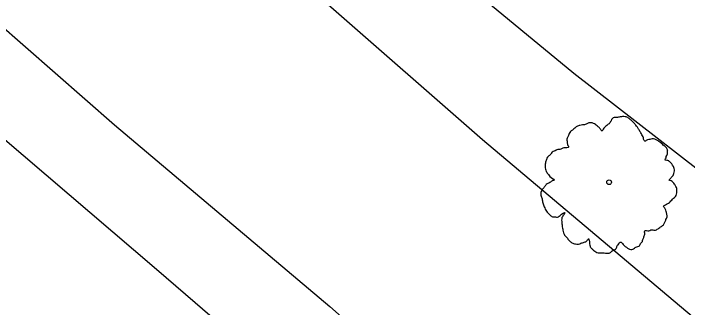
# Model space of a CAD drawing. Extents: x 2076109 to 2080761, y 592812 to 596750.
# Drawn here: x 2076605.7 to 2076678.1, y 596454.5 to 596486.2 of the extents above; entities that cross this region are included whole.
import ezdxf

# ---------------------------------------------------------------- set-up
doc = ezdxf.new("R2010")
doc.units = 0
for name, color, linetype in [('RD_EX_Fence_ChLk', 7, 'Continuous'), ('RD_EX_Misc', 7, 'Continuous'), ('RD_EX_Road', 7, 'Continuous'), ('RD_EX_VEG', 7, 'Continuous')]:
    doc.layers.add(name, color=color, linetype=linetype)

msp = doc.modelspace()

# ---------------------------------------------------------------- linework, layer by layer
at = {"layer": 'RD_EX_Fence_ChLk'}
msp.add_lwpolyline([(2076421.668, 596703.843), (2076420.038, 596678.46), (2076435.005, 596664.993), (2076476.983, 596628.766), (2076494.9, 596613.54), (2076529.017, 596583.471), (2076547.459, 596566.346), (2076588.835, 596531.527), (2076656.07, 596472.58), (2076690.893, 596443.2), (2076724.418, 596413.806), (2076777.764, 596368.897), (2076804.644, 596345.734), (2076822.972, 596329.732)], dxfattribs=at)
msp.add_lwpolyline([(2076421.668, 596703.843), (2076420.038, 596678.46), (2076435.005, 596664.993), (2076476.983, 596628.766), (2076494.9, 596613.54), (2076529.017, 596583.471), (2076547.459, 596566.346), (2076588.835, 596531.527), (2076656.07, 596472.58), (2076690.893, 596443.2), (2076724.418, 596413.806), (2076777.764, 596368.897), (2076804.644, 596345.734), (2076822.972, 596329.732)], dxfattribs=at)
at = {"layer": 'RD_EX_Misc'}
msp.add_lwpolyline([(2076810.466, 596295.642), (2076777.154, 596324.358), (2076741.647, 596354.967), (2076702.034, 596388.717), (2076677.401, 596409.971), (2076647.315, 596435.894), (2076621.027, 596458.583), (2076590.117, 596485.04), (2076559.728, 596511.073), (2076528.183, 596538.3), (2076511.922, 596552.279), (2076473.053, 596585.805), (2076454.386, 596601.838), (2076432.84, 596620.26), (2076409.879, 596640.05), (2076391.022, 596656.418), (2076366.246, 596677.712), (2076342.594, 596698.155), (2076317.697, 596719.663), (2076298.567, 596736.157), (2076283.823, 596748.946)], dxfattribs=at)
at = {"layer": 'RD_EX_Road'}
for points in [[(2076295.807, 596750.034), (2076327.331, 596722.936), (2076360.431, 596694.098), (2076392.102, 596666.863), (2076422.239, 596640.73), (2076455.241, 596612.561), (2076486.01, 596586.14), (2076511.218, 596564.367), (2076545.634, 596535.19), (2076573.693, 596510.932), (2076594.173, 596493.793), (2076616.524, 596474.152), (2076639.677, 596454.591), (2076664.735, 596432.372), (2076686.112, 596413.804), (2076717.685, 596386.955), (2076745.584, 596362.767), (2076775.649, 596337.235), (2076797.834, 596318.25), (2076816.414, 596301.987)], [(2076455.154, 596661.065), (2076476.627, 596642.917), (2076494.954, 596628.339), (2076515.983, 596609.906), (2076530.882, 596597.767), (2076547.597, 596583.482), (2076561.229, 596571.309), (2076579.885, 596554.587), (2076592.312, 596544.262), (2076607.069, 596531.521), (2076649.412, 596493.371), (2076665.891, 596479.715), (2076693.101, 596458.592), (2076737.128, 596423.644), (2076779.568, 596383.195), (2076807.067, 596359.785), (2076830.546, 596340.856)], [(2076455.154, 596661.065), (2076476.627, 596642.917), (2076494.954, 596628.339), (2076515.983, 596609.906), (2076530.882, 596597.767), (2076547.597, 596583.482), (2076561.229, 596571.309), (2076579.885, 596554.587), (2076592.312, 596544.262), (2076607.069, 596531.521), (2076649.412, 596493.371), (2076665.891, 596479.715), (2076693.101, 596458.592), (2076737.128, 596423.644), (2076779.568, 596383.195), (2076807.067, 596359.785), (2076830.546, 596340.856)]]:
    msp.add_lwpolyline(points, dxfattribs=at)
at = {"layer": 'RD_EX_VEG'}
for centre, radius in [((2076669.694, 596467.986), 0.25), ((2076669.694, 596467.986), 0.25), ((2076669.671, 596467.988), 0.0001), ((2076669.671, 596467.988), 0.0001)]:
    msp.add_circle(centre, radius, dxfattribs=at)
for points in [[(2076675.998, 596471.4), (2076675.872, 596471.673), (2076675.625, 596471.906), (2076675.415, 596472.075), (2076675.239, 596472.234), (2076675.041, 596472.38), (2076674.741, 596472.555), (2076674.456, 596472.652), (2076674.177, 596472.638), (2076673.957, 596472.571), (2076673.693, 596472.479), (2076673.541, 596472.393), (2076673.458, 596472.49), (2076673.405, 596472.632), (2076673.348, 596472.887), (2076673.225, 596473.104), (2076673.102, 596473.322), (2076672.908, 596473.614), (2076672.736, 596473.919), (2076672.557, 596474.133), (2076672.353, 596474.391), (2076672.06, 596474.656), (2076671.779, 596474.899), (2076671.414, 596475.037), (2076670.878, 596475.021), (2076670.512, 596474.957), (2076670.22, 596474.965), (2076669.903, 596474.613), (2076669.684, 596474.288), (2076669.522, 596474.168), (2076669.19, 596473.894), (2076669.043, 596473.696), (2076668.93, 596473.489), (2076668.872, 596473.542), (2076668.644, 596473.844), (2076668.409, 596474.056), (2076668.004, 596474.315), (2076667.698, 596474.4), (2076667.366, 596474.327), (2076667.049, 596474.176), (2076666.826, 596474.165), (2076666.55, 596474.095), (2076666.472, 596474.08), (2076666.165, 596473.963), (2076665.822, 596473.655), (2076665.53, 596473.461), (2076665.396, 596473.241), (2076665.318, 596473.025), (2076665.186, 596472.749), (2076665.187, 596472.291), (2076665.26, 596471.959), (2076665.337, 596471.772), (2076664.816, 596471.679), (2076664.486, 596471.55), (2076664.077, 596471.462), (2076664.012, 596471.425), (2076663.574, 596471.235), (2076663.365, 596470.944), (2076663.075, 596470.694), (2076662.966, 596470.431), (2076662.84, 596470.045), (2076662.804, 596469.651), (2076662.942, 596469.155), (2076663.16, 596468.819), (2076663.595, 596468.405), (2076663.784, 596468.224), (2076663.619, 596468.16), (2076663.305, 596467.953), (2076662.935, 596467.744), (2076662.726, 596467.454), (2076662.536, 596467.232), (2076662.393, 596466.978), (2076662.357, 596466.584), (2076662.488, 596466.2), (2076662.567, 596465.756), (2076662.723, 596465.328), (2076662.947, 596464.88), (2076663.373, 596464.432), (2076663.617, 596464.254), (2076663.819, 596464.253), (2076664.243, 596464.264), (2076664.415, 596464.418), (2076664.949, 596464.692), (2076664.846, 596464.519), (2076664.627, 596464.194), (2076664.612, 596463.611), (2076664.657, 596463.177), (2076664.76, 596462.69), (2076664.843, 596462.392), (2076665.142, 596462.016), (2076665.391, 596461.726), (2076665.685, 596461.462), (2076666.072, 596461.336), (2076666.397, 596461.319), (2076666.661, 596461.411), (2076667.024, 596461.53), (2076667.201, 596461.573)], [(2076675.998, 596471.4), (2076675.872, 596471.673), (2076675.625, 596471.906), (2076675.415, 596472.075), (2076675.239, 596472.234), (2076675.041, 596472.38), (2076674.741, 596472.555), (2076674.456, 596472.652), (2076674.177, 596472.638), (2076673.957, 596472.571), (2076673.693, 596472.479), (2076673.541, 596472.393), (2076673.458, 596472.49), (2076673.405, 596472.632), (2076673.348, 596472.887), (2076673.225, 596473.104), (2076673.102, 596473.322), (2076672.908, 596473.614), (2076672.736, 596473.919), (2076672.557, 596474.133), (2076672.353, 596474.391), (2076672.06, 596474.656), (2076671.779, 596474.899), (2076671.414, 596475.037), (2076670.878, 596475.021), (2076670.512, 596474.957), (2076670.22, 596474.965), (2076669.903, 596474.613), (2076669.684, 596474.288), (2076669.522, 596474.168), (2076669.19, 596473.894), (2076669.043, 596473.696), (2076668.93, 596473.489), (2076668.872, 596473.542), (2076668.644, 596473.844), (2076668.409, 596474.056), (2076668.004, 596474.315), (2076667.698, 596474.4), (2076667.366, 596474.327), (2076667.049, 596474.176), (2076666.826, 596474.165), (2076666.55, 596474.095), (2076666.472, 596474.08), (2076666.165, 596473.963), (2076665.822, 596473.655), (2076665.53, 596473.461), (2076665.396, 596473.241), (2076665.318, 596473.025), (2076665.186, 596472.749), (2076665.187, 596472.291), (2076665.26, 596471.959), (2076665.337, 596471.772), (2076664.816, 596471.679), (2076664.486, 596471.55), (2076664.077, 596471.462), (2076664.012, 596471.425), (2076663.574, 596471.235), (2076663.365, 596470.944), (2076663.075, 596470.694), (2076662.966, 596470.431), (2076662.84, 596470.045), (2076662.804, 596469.651), (2076662.942, 596469.155), (2076663.16, 596468.819), (2076663.595, 596468.405), (2076663.784, 596468.224), (2076663.619, 596468.16), (2076663.305, 596467.953), (2076662.935, 596467.744), (2076662.726, 596467.454), (2076662.536, 596467.232), (2076662.393, 596466.978), (2076662.357, 596466.584), (2076662.488, 596466.2), (2076662.567, 596465.756), (2076662.723, 596465.328), (2076662.947, 596464.88), (2076663.373, 596464.432), (2076663.617, 596464.254), (2076663.819, 596464.253), (2076664.243, 596464.264), (2076664.415, 596464.418), (2076664.949, 596464.692), (2076664.846, 596464.519), (2076664.627, 596464.194), (2076664.612, 596463.611), (2076664.657, 596463.177), (2076664.76, 596462.69), (2076664.843, 596462.392), (2076665.142, 596462.016), (2076665.391, 596461.726), (2076665.685, 596461.462), (2076666.072, 596461.336), (2076666.397, 596461.319), (2076666.661, 596461.411), (2076667.024, 596461.53), (2076667.201, 596461.573)], [(2076667.201, 596461.573), (2076667.316, 596461.724), (2076667.509, 596461.891), (2076667.524, 596461.813), (2076667.567, 596461.636), (2076667.593, 596461.335), (2076667.639, 596461.103), (2076667.821, 596460.832), (2076668.043, 596460.642), (2076668.504, 596460.386), (2076669.052, 596460.381), (2076669.536, 596460.338), (2076669.855, 596460.433), (2076670.026, 596460.587), (2076670.449, 596460.855), (2076670.568, 596461.152), (2076670.652, 596461.257), (2076670.951, 596461.541), (2076671.032, 596461.5), (2076671.21, 596461.285), (2076671.504, 596461.021), (2076671.748, 596460.843), (2076672.011, 596460.733), (2076672.243, 596460.779), (2076672.579, 596460.997), (2076672.952, 596461.151), (2076673.045, 596461.29), (2076673.127, 596461.45), (2076673.264, 596461.614), (2076673.32, 596461.818), (2076673.402, 596461.979), (2076673.439, 596462.115), (2076673.509, 596462.298), (2076673.531, 596462.512), (2076673.501, 596462.667), (2076673.607, 596462.784), (2076673.855, 596462.752), (2076673.966, 596462.758), (2076674.174, 596462.847), (2076674.589, 596462.823), (2076674.962, 596462.977), (2076675.307, 596463.229), (2076675.522, 596463.408), (2076675.687, 596463.674), (2076675.807, 596463.971), (2076675.897, 596464.166), (2076675.92, 596464.38), (2076675.869, 596464.724), (2076675.789, 596464.966), (2076675.617, 596465.27), (2076675.562, 596465.469), (2076675.618, 596465.472), (2076675.748, 596465.546), (2076675.988, 596465.681), (2076676.342, 596465.968), (2076676.704, 596466.344), (2076676.725, 596466.357), (2076676.894, 596466.567), (2076676.957, 596466.861), (2076676.958, 596467.062), (2076676.968, 596467.298), (2076676.867, 596467.528), (2076676.719, 596467.789), (2076676.54, 596468.003), (2076676.355, 596468.128), (2076676.16, 596468.219), (2076676.254, 596468.358), (2076676.465, 596468.593), (2076676.571, 596468.71), (2076676.65, 596468.926), (2076676.713, 596469.221), (2076676.6, 596469.674), (2076676.228, 596470.181), (2076675.906, 596470.343), (2076675.68, 596470.388), (2076675.764, 596470.492), (2076675.84, 596470.765), (2076675.943, 596470.938), (2076675.965, 596471.152), (2076675.979, 596471.332), (2076675.973, 596471.443)], [(2076667.201, 596461.573), (2076667.316, 596461.724), (2076667.509, 596461.891), (2076667.524, 596461.813), (2076667.567, 596461.636), (2076667.593, 596461.335), (2076667.639, 596461.103), (2076667.821, 596460.832), (2076668.043, 596460.642), (2076668.504, 596460.386), (2076669.052, 596460.381), (2076669.536, 596460.338), (2076669.855, 596460.433), (2076670.026, 596460.587), (2076670.449, 596460.855), (2076670.568, 596461.152), (2076670.652, 596461.257), (2076670.951, 596461.541), (2076671.032, 596461.5), (2076671.21, 596461.285), (2076671.504, 596461.021), (2076671.748, 596460.843), (2076672.011, 596460.733), (2076672.243, 596460.779), (2076672.579, 596460.997), (2076672.952, 596461.151), (2076673.045, 596461.29), (2076673.127, 596461.45), (2076673.264, 596461.614), (2076673.32, 596461.818), (2076673.402, 596461.979), (2076673.439, 596462.115), (2076673.509, 596462.298), (2076673.531, 596462.512), (2076673.501, 596462.667), (2076673.607, 596462.784), (2076673.855, 596462.752), (2076673.966, 596462.758), (2076674.174, 596462.847), (2076674.589, 596462.823), (2076674.962, 596462.977), (2076675.307, 596463.229), (2076675.522, 596463.408), (2076675.687, 596463.674), (2076675.807, 596463.971), (2076675.897, 596464.166), (2076675.92, 596464.38), (2076675.869, 596464.724), (2076675.789, 596464.966), (2076675.617, 596465.27), (2076675.562, 596465.469), (2076675.618, 596465.472), (2076675.748, 596465.546), (2076675.988, 596465.681), (2076676.342, 596465.968), (2076676.704, 596466.344), (2076676.725, 596466.357), (2076676.894, 596466.567), (2076676.957, 596466.861), (2076676.958, 596467.062), (2076676.968, 596467.298), (2076676.867, 596467.528), (2076676.719, 596467.789), (2076676.54, 596468.003), (2076676.355, 596468.128), (2076676.16, 596468.219), (2076676.254, 596468.358), (2076676.465, 596468.593), (2076676.571, 596468.71), (2076676.65, 596468.926), (2076676.713, 596469.221), (2076676.6, 596469.674), (2076676.228, 596470.181), (2076675.906, 596470.343), (2076675.68, 596470.388), (2076675.764, 596470.492), (2076675.84, 596470.765), (2076675.943, 596470.938), (2076675.965, 596471.152), (2076675.979, 596471.332), (2076675.973, 596471.443)]]:
    msp.add_spline(points, degree=3, dxfattribs=at)

doc.saveas('drawing.dxf')
